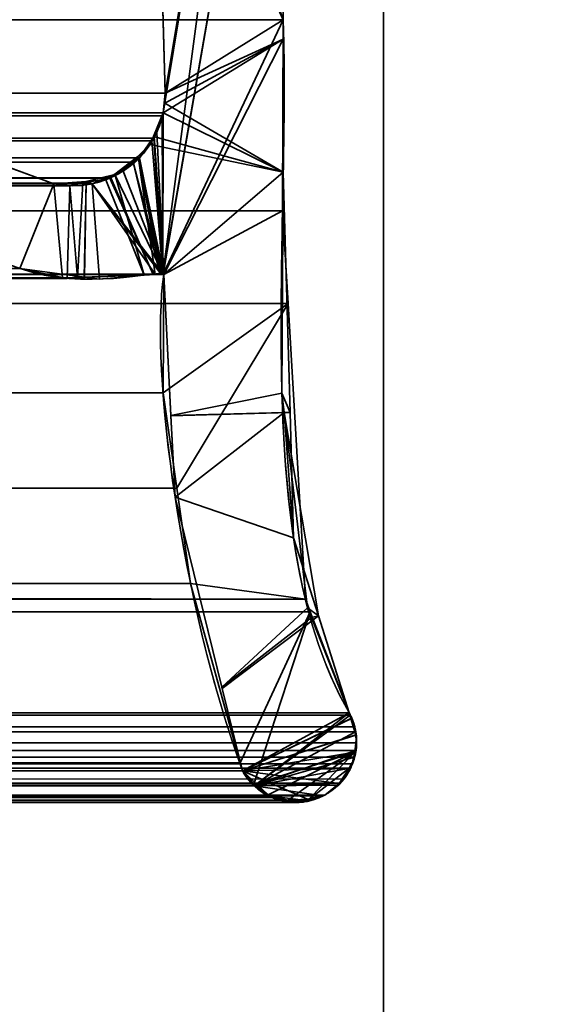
# Model space of a CAD drawing. Header units: millimetres. Extents: x -587 to 3688, y -115 to 120.
# Tile 811 of 960: x 3509.51 to 3513.82, y -5.45 to 2.65. Entities that reach past the tile are written whole.
import ezdxf

# ---------------------------------------------------------------- set-up
doc = ezdxf.new("R2010")
doc.units = ezdxf.units.MM
doc.layers.add('151', color=7, linetype='Continuous', true_color=0xffffff)

# ---------------------------------------------------------------- blocks, each defined once
blk = doc.blocks.new('UG_SURFACE_003')
at = {"layer": '151', "color": 252, "linetype": 'Continuous', "lineweight": 35}
for points in [[(3687.5, -40, 2198), (3687.5, 110, 2198), (2312.5, 110, 2198), (2312.5, -40, 2198)], [(2462.5001, -40, 2048.0001), (2462.5001, 110, 2048.0001), (3537.4999, 110, 2048.0001), (3537.4999, -40, 2048.0001)]]:
    blk.add_3dface(points, dxfattribs=at)
blk = doc.blocks.new('UG_SURFACE_093')
at = {"layer": '151', "color": 252, "linetype": 'Continuous', "lineweight": 35}
for points in [[(2486.0001, -46.92, 2022.5), (3513.9999, -46.92, 2022.5), (3513.9999, 13.92, 2022.5), (2486.0001, 13.92, 2022.5)], [(2487.5, -46.92, 2020.9999), (2487.5, 13.92, 2020.9999), (3512.5, 13.92, 2020.9999), (3512.5, -46.92, 2020.9999)], [(3513.9999, 13.92, 2022.5), (3513.9999, -46.92, 2022.5), (3512.5, -46.92, 2020.9999), (3512.5, 13.92, 2020.9999)]]:
    blk.add_3dface(points, dxfattribs=at)
blk = doc.blocks.new('UG_SURFACE_094')
at = {"layer": '151', "color": 252, "linetype": 'Continuous', "lineweight": 35}
for points in [[(3512.5, -46.92, 2020.9999), (3512.5, 13.92, 2020.9999), (3512.5, 13.92, -7), (3512.5, -46.92, -7)], [(3512.5, -46.92, -7), (3512.5, 13.92, -7), (3513.9999, 13.92, -7), (3513.9999, -46.92, -7)], [(3512.5, 13.92, 2020.9999), (3512.5, -46.92, 2020.9999), (3513.9999, -46.92, 2022.5), (3513.9999, 13.92, 2022.5)]]:
    blk.add_3dface(points, dxfattribs=at)
blk = doc.blocks.new('UG_SURFACE_096')
at = {"layer": '151', "color": 7, "linetype": 'Continuous', "lineweight": 35}
for points in [[(3510.705, 2.0412, 2019.2049), (3510.6225, 4.9715, 2019.1224), (3511.5888, 7.3541, 2020.0887)], [(3510.6852, 0.5531, 2019.1853), (3511.5888, 7.3541, 2020.0887), (3511.6327, 6.0214, 2020.1328), (3511.6284, 5.9608, 2020.1285)], [(3510.6883, 1.8784, 2019.1882), (3511.5888, 7.3541, 2020.0887), (3510.6852, 0.5531, 2019.1853)], [(3511.5888, 7.3541, 2020.0887), (3510.6883, 1.8784, 2019.1882), (3510.705, 2.0412, 2019.2049)], [(3511.6749, 2.6459, 2020.175), (3511.6284, 5.9608, 2020.1285), (2488.3716, 5.9608, 2020.1285), (2488.3251, 2.6459, 2020.175)], [(3510.6876, 0.5521, 2019.1877), (3510.6852, 0.5531, 2019.1853), (3511.6284, 5.9608, 2020.1285)], [(3510.6876, 0.5521, 2019.1877), (3511.6284, 5.9608, 2020.1285), (3511.6749, 2.6459, 2020.175)], [(2489.295, 2.0412, 2019.2049), (2489.3775, 4.9715, 2019.1224), (3510.6225, 4.9715, 2019.1224), (3510.705, 2.0412, 2019.2049)], [(3511.6694, 1.0733, 2020.1695), (2488.3251, 2.6459, 2020.175), (2488.239, 0.3112, 2020.261)], [(3511.6694, 1.0733, 2020.1695), (3511.6749, 2.6459, 2020.175), (2488.3251, 2.6459, 2020.175)], [(3511.6749, 2.6459, 2020.175), (3511.6694, 1.0733, 2020.1695), (3510.6926, 0.5499, 2019.1925), (3510.6876, 0.5521, 2019.1877)], [(2489.295, 2.0412, 2019.2049), (3510.705, 2.0412, 2019.2049), (3510.6883, 1.8784, 2019.1882), (2489.3117, 1.8784, 2019.1882)], [(2492.1267, 1.997, 2016.3734), (2490.2101, 1.295, 2018.2898), (3509.7899, 1.295, 2018.2898), (3507.8733, 1.997, 2016.3734)], [(3509.5084, 0.5991, 2018.0085), (3508.0514, 1.1329, 2016.5515), (3507.8733, 1.997, 2016.3734), (3509.7899, 1.295, 2018.2898)], [(2489.3117, 1.8784, 2019.1882), (3510.6883, 1.8784, 2019.1882), (3510.6795, 1.8545, 2019.1793)], [(3510.6795, 1.8545, 2019.1793), (2489.3186, 1.8526, 2019.1815), (2489.3117, 1.8784, 2019.1882)], [(3510.6795, 1.8545, 2019.1793), (3510.6883, 1.8784, 2019.1882), (3510.6852, 0.5531, 2019.1853)], [(2489.3308, 1.8061, 2019.1691), (2489.3186, 1.8526, 2019.1815), (3510.6795, 1.8545, 2019.1793)], [(2489.3308, 1.8061, 2019.1691), (3510.6795, 1.8545, 2019.1793), (3510.6115, 1.6712, 2019.1114)], [(2489.3308, 1.8061, 2019.1691), (3510.6115, 1.6712, 2019.1114), (3510.5958, 1.6501, 2019.0959)], [(3510.5958, 1.6501, 2019.0959), (2489.4049, 1.6499, 2019.0949), (2489.3308, 1.8061, 2019.1691)], [(3510.6852, 0.5531, 2019.1853), (3510.6115, 1.6712, 2019.1114), (3510.6795, 1.8545, 2019.1793)], [(2489.4049, 1.6499, 2019.0949), (3510.5958, 1.6501, 2019.0959), (3510.493, 1.5104, 2018.9931)], [(2489.4185, 1.6214, 2019.0816), (2489.4049, 1.6499, 2019.0949), (3510.493, 1.5104, 2018.9931)], [(2489.4185, 1.6214, 2019.0816), (3510.493, 1.5104, 2018.9931), (3510.4425, 1.4749, 2018.9426)], [(3510.4425, 1.4749, 2018.9426), (2489.5568, 1.4693, 2018.9433), (2489.4185, 1.6214, 2019.0816)], [(3510.6852, 0.5531, 2019.1853), (3510.493, 1.5104, 2018.9931), (3510.5958, 1.6501, 2019.0959)], [(3510.5958, 1.6501, 2019.0959), (3510.6115, 1.6712, 2019.1114), (3510.6852, 0.5531, 2019.1853)], [(2489.579, 1.4448, 2018.9211), (2489.5568, 1.4693, 2018.9433), (3510.4425, 1.4749, 2018.9426)], [(2489.579, 1.4448, 2018.9211), (3510.4425, 1.4749, 2018.9426), (3510.2572, 1.3446, 2018.7571)], [(3510.6595, 0.5519, 2019.1593), (3510.607, 0.5496, 2019.1071), (3510.2572, 1.3446, 2018.7571), (3510.4425, 1.4749, 2018.9426)], [(3510.4425, 1.4749, 2018.9426), (3510.493, 1.5104, 2018.9931), (3510.6792, 0.5528, 2019.1793)], [(3510.4425, 1.4749, 2018.9426), (3510.6792, 0.5528, 2019.1793), (3510.6595, 0.5519, 2019.1593)], [(3510.493, 1.5104, 2018.9931), (3510.6852, 0.5531, 2019.1853), (3510.6792, 0.5528, 2019.1793)], [(2489.579, 1.4448, 2018.9211), (3510.2572, 1.3446, 2018.7571), (3510.2487, 1.3429, 2018.7485)], [(3510.2487, 1.3429, 2018.7485), (2489.7542, 1.3555, 2018.7457), (2489.579, 1.4448, 2018.9211)], [(2489.8539, 1.3048, 2018.6462), (2489.7542, 1.3555, 2018.7457), (3510.2487, 1.3429, 2018.7485)], [(2489.97, 1.3016, 2018.5301), (2489.8539, 1.3048, 2018.6462), (3510.2487, 1.3429, 2018.7485)], [(3510.2487, 1.3429, 2018.7485), (3510.0288, 1.3001, 2018.5287), (2489.97, 1.3016, 2018.5301)], [(2489.97, 1.3016, 2018.5301), (3510.0288, 1.3001, 2018.5287), (3509.9199, 1.2788, 2018.42)], [(2490.2101, 1.295, 2018.2898), (2489.97, 1.3016, 2018.5301), (3509.9199, 1.2788, 2018.42)], [(3509.9823, 0.5216, 2018.4824), (3509.9199, 1.2788, 2018.42), (3510.0288, 1.3001, 2018.5287)], [(3510.607, 0.5496, 2019.1071), (3509.9823, 0.5216, 2018.4824), (3510.0288, 1.3001, 2018.5287), (3510.2487, 1.3429, 2018.7485)], [(3510.2487, 1.3429, 2018.7485), (3510.2572, 1.3446, 2018.7571), (3510.607, 0.5496, 2019.1071)], [(3509.9199, 1.2788, 2018.42), (3509.7899, 1.295, 2018.2898), (2490.2101, 1.295, 2018.2898)], [(3509.7899, 1.295, 2018.2898), (3509.9199, 1.2788, 2018.42), (3509.8991, 0.5179, 2018.3992), (3509.5084, 0.5991, 2018.0085)], [(3509.9823, 0.5216, 2018.4824), (3509.8991, 0.5179, 2018.3992), (3509.9199, 1.2788, 2018.42)], [(2488.239, 0.3112, 2020.261), (3511.7145, 0.3101, 2020.2143), (3511.6694, 1.0733, 2020.1695)], [(3510.6869, -0.4242, 2019.187), (3510.6926, 0.5499, 2019.1925), (3511.6694, 1.0733, 2020.1695), (3511.7145, 0.3101, 2020.2143)], [(2490.077, 0.516, 2018.4231), (3509.5084, 0.5991, 2018.0085), (3509.8991, 0.5179, 2018.3992)], [(2489.2697, -0.872, 2019.2304), (3510.6926, 0.5499, 2019.1925), (3510.6869, -0.4242, 2019.187)], [(2489.2697, -0.872, 2019.2304), (2489.3074, 0.5499, 2019.1925), (3510.6926, 0.5499, 2019.1925)], [(2489.3124, 0.5521, 2019.1877), (3510.6876, 0.5521, 2019.1877), (3510.6926, 0.5499, 2019.1925), (2489.3074, 0.5499, 2019.1925)], [(3510.6852, 0.5531, 2019.1853), (2489.3124, 0.5521, 2019.1877), (2489.3148, 0.5531, 2019.1853)], [(3510.6852, 0.5531, 2019.1853), (3510.6876, 0.5521, 2019.1877), (2489.3124, 0.5521, 2019.1877)], [(2489.3148, 0.5531, 2019.1853), (2489.3208, 0.5528, 2019.1793), (3510.6792, 0.5528, 2019.1793)], [(3510.6792, 0.5528, 2019.1793), (3510.6852, 0.5531, 2019.1853), (2489.3148, 0.5531, 2019.1853)], [(2489.3208, 0.5528, 2019.1793), (2489.3408, 0.5518, 2019.1593), (3510.6595, 0.5519, 2019.1593)], [(3510.6595, 0.5519, 2019.1593), (3510.6792, 0.5528, 2019.1793), (2489.3208, 0.5528, 2019.1793)], [(3510.607, 0.5496, 2019.1071), (3510.6595, 0.5519, 2019.1593), (2489.3408, 0.5518, 2019.1593)], [(2489.3408, 0.5518, 2019.1593), (2489.3932, 0.5493, 2019.1069), (3510.607, 0.5496, 2019.1071)], [(3509.9823, 0.5216, 2018.4824), (3510.607, 0.5496, 2019.1071), (2489.3932, 0.5493, 2019.1069)], [(2489.3932, 0.5493, 2019.1069), (2490.0184, 0.5189, 2018.4815), (3509.9823, 0.5216, 2018.4824)], [(3509.8991, 0.5179, 2018.3992), (3509.9823, 0.5216, 2018.4824), (2490.0184, 0.5189, 2018.4815)], [(3509.8991, 0.5179, 2018.3992), (2490.0184, 0.5189, 2018.4815), (2490.077, 0.516, 2018.4231)], [(3511.8573, -2.122, 2020.3571), (2488.239, 0.3112, 2020.261), (2488.1506, -2.0889, 2020.3493)], [(3511.8573, -2.122, 2020.3571), (3511.7145, 0.3101, 2020.2143), (2488.239, 0.3112, 2020.261)], [(3511.7145, 0.3101, 2020.2143), (3510.7999, -1.207, 2019.2997), (3510.6869, -0.4242, 2019.187)], [(3511.7145, 0.3101, 2020.2143), (3511.8573, -2.122, 2020.3571), (3510.9131, -1.9929, 2019.413), (3510.7999, -1.207, 2019.2997)], [(3510.6869, -0.4242, 2019.187), (2489.1946, -1.1994, 2019.3052), (2489.2697, -0.872, 2019.2304)], [(3510.6869, -0.4242, 2019.187), (3510.7999, -1.207, 2019.2997), (2489.1946, -1.1994, 2019.3052)], [(3510.9131, -1.9929, 2019.413), (2488.6754, -3.4655, 2019.8245), (2489.1946, -1.1994, 2019.3052)], [(2489.1946, -1.1994, 2019.3052), (3510.7999, -1.207, 2019.2997), (3510.9131, -1.9929, 2019.413)], [(3510.9131, -1.9929, 2019.413), (3511.3215, -3.4665, 2019.8216), (2488.6754, -3.4655, 2019.8245)], [(3511.3215, -3.4665, 2019.8216), (3510.9131, -1.9929, 2019.413), (3511.8573, -2.122, 2020.3571), (3511.8971, -2.2253, 2020.3972)], [(2488.1506, -2.0889, 2020.3493), (2488.0996, -2.2228, 2020.4003), (3511.8971, -2.2253, 2020.3972)], [(2488.1506, -2.0889, 2020.3493), (3511.8971, -2.2253, 2020.3972), (3511.8573, -2.122, 2020.3571)], [(3511.8971, -2.2253, 2020.3972), (2488.0996, -2.2228, 2020.4003), (2487.7818, -3.0566, 2020.7183)], [(2487.7818, -3.0566, 2020.7183), (3512.2182, -3.0566, 2020.7183), (3511.8971, -2.2253, 2020.3972)], [(3511.4295, -3.6511, 2019.9294), (3511.3399, -3.5319, 2019.8398), (3511.3215, -3.4665, 2019.8216), (3511.8971, -2.2253, 2020.3972)], [(3511.8971, -2.2253, 2020.3972), (3512.2182, -3.0566, 2020.7183), (3511.4367, -3.6559, 2019.9368), (3511.4295, -3.6511, 2019.9294)], [(3512.2635, -3.1716, 2020.7634), (3512.2252, -3.0741, 2020.7253), (2487.7748, -3.0741, 2020.7253), (2487.7365, -3.1716, 2020.7634)], [(2487.7748, -3.0741, 2020.7253), (3512.2252, -3.0741, 2020.7253), (3512.2182, -3.0566, 2020.7183), (2487.7818, -3.0566, 2020.7183)], [(3511.4367, -3.6559, 2019.9368), (3512.2182, -3.0566, 2020.7183), (3512.2252, -3.0741, 2020.7253)], [(3511.4367, -3.6559, 2019.9368), (3512.2252, -3.0741, 2020.7253), (3512.2635, -3.1716, 2020.7634), (3512.2681, -3.2122, 2020.7682)], [(3512.2786, -3.3021, 2020.7787), (2487.7319, -3.2122, 2020.7682), (2487.7214, -3.3021, 2020.7787)], [(2487.7365, -3.1716, 2020.7634), (2487.7319, -3.2122, 2020.7682), (3512.2681, -3.2122, 2020.7682)], [(3512.2786, -3.3021, 2020.7787), (3512.2681, -3.2122, 2020.7682), (2487.7319, -3.2122, 2020.7682)], [(2487.7365, -3.1716, 2020.7634), (3512.2681, -3.2122, 2020.7682), (3512.2635, -3.1716, 2020.7634)], [(3512.2681, -3.2122, 2020.7682), (3512.2786, -3.3021, 2020.7787), (3512.2697, -3.3666, 2020.7698), (3511.4367, -3.6559, 2019.9368)], [(2487.7214, -3.3021, 2020.7787), (2487.7303, -3.3666, 2020.7698), (3512.2697, -3.3666, 2020.7698), (3512.2786, -3.3021, 2020.7787)], [(3512.2442, -3.4761, 2020.7443), (2487.7303, -3.3666, 2020.7698), (2487.7379, -3.4209, 2020.7622)], [(3512.2442, -3.4761, 2020.7443), (3512.2621, -3.4209, 2020.7622), (2487.7303, -3.3666, 2020.7698)], [(3512.2621, -3.4209, 2020.7622), (3512.2697, -3.3666, 2020.7698), (2487.7303, -3.3666, 2020.7698)], [(3511.4367, -3.6559, 2019.9368), (3512.2697, -3.3666, 2020.7698), (3512.2621, -3.4209, 2020.7622)], [(2487.7379, -3.4209, 2020.7622), (2487.7737, -3.513, 2020.7262), (3512.2247, -3.5104, 2020.7248)], [(3512.2247, -3.5104, 2020.7248), (3512.2442, -3.4761, 2020.7443), (2487.7379, -3.4209, 2020.7622)], [(2488.6601, -3.5319, 2019.8398), (2488.6754, -3.4655, 2019.8245), (3511.3215, -3.4665, 2019.8216)], [(3511.3215, -3.4665, 2019.8216), (3511.3399, -3.5319, 2019.8398), (2488.6601, -3.5319, 2019.8398)], [(3512.2621, -3.4209, 2020.7622), (3512.2442, -3.4761, 2020.7443), (3512.2247, -3.5104, 2020.7248), (3511.4367, -3.6559, 2019.9368)], [(3512.1737, -3.6004, 2020.6738), (3512.2247, -3.5104, 2020.7248), (2487.7737, -3.513, 2020.7262)], [(3512.1737, -3.6004, 2020.6738), (2487.7737, -3.513, 2020.7262), (2487.7796, -3.5281, 2020.7205)], [(2487.7796, -3.5281, 2020.7205), (2487.859, -3.634, 2020.6411), (3512.1422, -3.6358, 2020.6423)], [(3512.1422, -3.6358, 2020.6423), (3512.1737, -3.6004, 2020.6738), (2487.7796, -3.5281, 2020.7205)], [(2488.5705, -3.6511, 2019.9294), (3511.3399, -3.5319, 2019.8398), (3511.4295, -3.6511, 2019.9294)], [(2488.5705, -3.6511, 2019.9294), (2488.6601, -3.5319, 2019.8398), (3511.3399, -3.5319, 2019.8398)], [(3511.4367, -3.6559, 2019.9368), (3512.2247, -3.5104, 2020.7248), (3512.1737, -3.6004, 2020.6738), (3512.1422, -3.6358, 2020.6423)], [(3512.1288, -3.6509, 2020.6287), (2487.859, -3.634, 2020.6411), (2487.8728, -3.6524, 2020.6273)], [(3512.1288, -3.6509, 2020.6287), (3512.1422, -3.6358, 2020.6423), (2487.859, -3.634, 2020.6411)], [(3511.4367, -3.6559, 2019.9368), (3512.1422, -3.6358, 2020.6423), (3512.1288, -3.6509, 2020.6287)], [(3512.1288, -3.6509, 2020.6287), (2487.8728, -3.6524, 2020.6273), (2487.983, -3.7332, 2020.5169)], [(2487.983, -3.7332, 2020.5169), (3512.017, -3.7332, 2020.5169), (3512.1288, -3.6509, 2020.6287)], [(2488.5633, -3.6559, 2019.9368), (3511.4367, -3.6559, 2019.9368), (3511.5602, -3.7382, 2020.0601), (2488.4398, -3.7382, 2020.0601)], [(3511.4295, -3.6511, 2019.9294), (2488.5633, -3.6559, 2019.9368), (2488.5705, -3.6511, 2019.9294)], [(3511.4295, -3.6511, 2019.9294), (3511.4367, -3.6559, 2019.9368), (2488.5633, -3.6559, 2019.9368)], [(3512.1288, -3.6509, 2020.6287), (3512.017, -3.7332, 2020.5169), (3512.0006, -3.7378, 2020.5004), (3511.4367, -3.6559, 2019.9368)], [(3511.5602, -3.7382, 2020.0601), (3511.4367, -3.6559, 2019.9368), (3512.0006, -3.7378, 2020.5004)], [(2487.9994, -3.7378, 2020.5004), (3512.0006, -3.7378, 2020.5004), (3512.017, -3.7332, 2020.5169), (2487.983, -3.7332, 2020.5169)], [(2488.1394, -3.7769, 2020.3607), (3511.8606, -3.7769, 2020.3607), (3512.0006, -3.7378, 2020.5004), (2487.9994, -3.7378, 2020.5004)], [(3511.8027, -3.7931, 2020.3025), (2488.1394, -3.7769, 2020.3607), (2488.1973, -3.7931, 2020.3025)], [(3511.8027, -3.7931, 2020.3025), (3511.8606, -3.7769, 2020.3607), (2488.1394, -3.7769, 2020.3607)], [(2488.1973, -3.7931, 2020.3025), (3511.7061, -3.7758, 2020.2062), (3511.8027, -3.7931, 2020.3025)], [(2488.1973, -3.7931, 2020.3025), (2488.2939, -3.7758, 2020.2062), (3511.7061, -3.7758, 2020.2062)], [(3511.5836, -3.7538, 2020.0837), (2488.2939, -3.7758, 2020.2062), (2488.4164, -3.7538, 2020.0837)], [(3511.5836, -3.7538, 2020.0837), (3511.7061, -3.7758, 2020.2062), (2488.2939, -3.7758, 2020.2062)], [(2488.4164, -3.7538, 2020.0837), (3511.5602, -3.7382, 2020.0601), (3511.5836, -3.7538, 2020.0837)], [(2488.4164, -3.7538, 2020.0837), (2488.4398, -3.7382, 2020.0601), (3511.5602, -3.7382, 2020.0601)], [(3511.5602, -3.7382, 2020.0601), (3512.0006, -3.7378, 2020.5004), (3511.8606, -3.7769, 2020.3607)], [(3511.7061, -3.7758, 2020.2062), (3511.5836, -3.7538, 2020.0837), (3511.5602, -3.7382, 2020.0601), (3511.8606, -3.7769, 2020.3607)], [(3511.8606, -3.7769, 2020.3607), (3511.8027, -3.7931, 2020.3025), (3511.7061, -3.7758, 2020.2062)]]:
    blk.add_3dface(points, dxfattribs=at)
blk = doc.blocks.new('UG_SURFACE_097')
at = {"layer": '151', "color": 7, "linetype": 'Continuous', "lineweight": 35}
for points in [[(3511.6284, 5.9608, -7), (3511.6749, 2.6459, -7), (3510.3703, 6.3656, -7), (3510.4499, 6.4447, -7)], [(3510.5944, 5.0879, -7), (3510.5817, 5.1408, -7), (3510.3703, 6.3656, -7), (3511.6749, 2.6459, -7)], [(3511.6749, 2.6459, 2020.175), (3511.6284, 5.9608, 2020.1285), (3510.6225, 4.9715, 2019.1224), (3510.705, 2.0412, 2019.2049)], [(3511.6749, 2.6459, -7), (3511.6284, 5.9608, -7), (3511.6284, 5.9608, 2020.1285), (3511.6749, 2.6459, 2020.175)], [(3511.6749, 2.6459, -7), (3510.6225, 4.9715, -7), (3510.5944, 5.0879, -7)], [(3510.705, 2.0412, -7), (3510.6225, 4.9715, -7), (3511.6749, 2.6459, -7), (3511.6751, 2.4846, -7)], [(3510.705, 2.0412, 2019.2049), (3510.6225, 4.9715, 2019.1224), (3510.6225, 4.9715, -7), (3510.705, 2.0412, -7)], [(3510.705, 2.0412, 2019.2049), (3511.6744, 2.4847, 2020.1745), (3511.6749, 2.6459, 2020.175)], [(3511.6749, 2.6459, -7), (3511.6749, 2.6459, 2020.175), (3511.6744, 2.4847, 2020.1745)], [(3511.6744, 2.4847, 2020.1745), (3511.6751, 2.4846, -7), (3511.6749, 2.6459, -7)], [(3510.6883, 1.8784, 2019.1882), (3510.6356, 1.7194, 2019.1357), (3510.6926, 0.5499, 2019.1925), (3511.6744, 2.4847, 2020.1745)], [(3510.7012, 1.9593, 2019.201), (3510.6883, 1.8784, 2019.1882), (3511.6744, 2.4847, 2020.1745)], [(3511.6649, -0.4257, 2020.165), (3511.6744, 2.4847, 2020.1745), (3510.6926, 0.5499, 2019.1925), (3510.7515, -0.6106, 2019.2516)], [(3511.6744, 2.4847, 2020.1745), (3510.705, 2.0412, 2019.2049), (3510.7012, 1.9593, 2019.201)], [(3511.6751, 2.4846, -7), (3511.6754, 1.3919, -7), (3510.7012, 1.9593, -7), (3510.705, 2.0412, -7)], [(3511.6754, 1.3919, -7), (3511.6744, 2.4847, 2020.1745), (3511.6649, -0.4257, 2020.165)], [(3511.6754, 1.3919, -7), (3511.6751, 2.4846, -7), (3511.6744, 2.4847, 2020.1745)], [(3510.7012, 1.9593, 2019.201), (3510.705, 2.0412, 2019.2049), (3510.705, 2.0412, -7), (3510.7012, 1.9593, -7)], [(3507.8733, 1.997, -7), (3509.7899, 1.295, -7), (3509.5084, 0.5991, -7), (3508.0514, 1.1329, -7)], [(3509.7899, 1.295, 2018.2898), (3507.8733, 1.997, 2016.3734), (3508.0514, 1.1329, 2016.5515), (3509.5084, 0.5991, 2018.0085)], [(3507.8733, 1.997, 2016.3734), (3509.7899, 1.295, 2018.2898), (3509.7899, 1.295, -7), (3507.8733, 1.997, -7)], [(3511.6754, 1.3919, -7), (3510.6883, 1.8784, -7), (3510.7012, 1.9593, -7)], [(3510.7012, 1.9593, -7), (3510.6883, 1.8784, -7), (3510.6883, 1.8784, 2019.1882), (3510.7012, 1.9593, 2019.201)], [(3510.608, 1.6861, -7), (3510.6883, 1.8784, -7), (3511.6754, 1.3919, -7)], [(3510.6883, 1.8784, -7), (3510.608, 1.6861, -7), (3510.6134, 1.6875, 2019.1135)], [(3510.6134, 1.6875, 2019.1135), (3510.6356, 1.7194, 2019.1357), (3510.6883, 1.8784, -7)], [(3510.6356, 1.7194, 2019.1357), (3510.6883, 1.8784, 2019.1882), (3510.6883, 1.8784, -7)], [(3510.6926, 0.5499, 2019.1925), (3510.6356, 1.7194, 2019.1357), (3510.6134, 1.6875, 2019.1135)], [(3510.6134, 1.6875, 2019.1135), (3510.4909, 1.5104, 2018.9908), (3510.6926, 0.5499, 2019.1925)], [(3510.4909, 1.5104, 2018.9908), (3510.6134, 1.6875, 2019.1135), (3510.5798, 1.6187, -7)], [(3510.6134, 1.6875, 2019.1135), (3510.608, 1.6861, -7), (3510.5798, 1.6187, -7)], [(3511.6754, 1.3919, -7), (3510.5798, 1.6187, -7), (3510.608, 1.6861, -7)], [(3510.4806, 1.5204, -7), (3510.5798, 1.6187, -7), (3511.6754, 1.3919, -7), (3510.6926, 0.5499, -7)], [(3510.5798, 1.6187, -7), (3510.4806, 1.5204, -7), (3510.4909, 1.5104, 2018.9908)], [(3510.4806, 1.5204, -7), (3510.3598, 1.4006, -7), (3510.2906, 1.3763, 2018.7907)], [(3510.2906, 1.3763, 2018.7907), (3510.4856, 1.5029, 2018.9855), (3510.4806, 1.5204, -7)], [(3510.4856, 1.5029, 2018.9855), (3510.2906, 1.3763, 2018.7907), (3510.5317, 0.5441, 2019.0318), (3510.6223, 0.5502, 2019.1221)], [(3510.6926, 0.5499, -7), (3510.3598, 1.4006, -7), (3510.4806, 1.5204, -7)], [(3510.4856, 1.5029, 2018.9855), (3510.4909, 1.5104, 2018.9908), (3510.4806, 1.5204, -7)], [(3510.4909, 1.5104, 2018.9908), (3510.4856, 1.5029, 2018.9855), (3510.6926, 0.5499, 2019.1925)], [(3510.4856, 1.5029, 2018.9855), (3510.6223, 0.5502, 2019.1221), (3510.6664, 0.5532, 2019.1662)], [(3510.4856, 1.5029, 2018.9855), (3510.6807, 0.5541, 2019.1808), (3510.6838, 0.553, 2019.1839)], [(3510.6664, 0.5532, 2019.1662), (3510.6807, 0.5541, 2019.1808), (3510.4856, 1.5029, 2018.9855)], [(3510.6838, 0.553, 2019.1839), (3510.6926, 0.5499, 2019.1925), (3510.4856, 1.5029, 2018.9855)], [(3510.3598, 1.4006, -7), (3510.2911, 1.3722, -7), (3510.2906, 1.3763, 2018.7907)], [(3510.2911, 1.3722, -7), (3510.3598, 1.4006, -7), (3510.6926, 0.5499, -7), (3510.6874, 0.5524, -7)], [(3510.7517, -0.6131, -7), (3510.6926, 0.5499, -7), (3511.6754, 1.3919, -7), (3511.7309, -0.5866, -7)], [(3511.6649, -0.4257, 2020.165), (3511.7309, -0.5866, -7), (3511.6754, 1.3919, -7)], [(3510.0541, 1.3151, 2018.5542), (3509.7899, 1.295, 2018.2898), (3509.8615, 0.5215, 2018.3616), (3510.0381, 0.5275, 2018.5382)], [(3509.7899, 1.295, 2018.2898), (3510.0541, 1.3151, 2018.5542), (3510.0553, 1.2945, -7)], [(3510.0381, 0.5275, 2018.5382), (3510.5317, 0.5441, 2019.0318), (3510.2153, 1.3273, 2018.7154), (3510.0541, 1.3151, 2018.5542)], [(3510.2911, 1.3722, -7), (3510.103, 1.2944, -7), (3510.0541, 1.3151, 2018.5542)], [(3510.0541, 1.3151, 2018.5542), (3510.2153, 1.3273, 2018.7154), (3510.2911, 1.3722, -7)], [(3510.103, 1.2944, -7), (3510.0553, 1.2945, -7), (3510.0541, 1.3151, 2018.5542)], [(3510.6874, 0.5524, -7), (3510.103, 1.2944, -7), (3510.2911, 1.3722, -7)], [(3510.2906, 1.3763, 2018.7907), (3510.2153, 1.3273, 2018.7154), (3510.5317, 0.5441, 2019.0318)], [(3510.2153, 1.3273, 2018.7154), (3510.2906, 1.3763, 2018.7907), (3510.2911, 1.3722, -7)], [(3510.0408, 0.5283, -7), (3509.5084, 0.5991, -7), (3509.7899, 1.295, -7), (3510.0553, 1.2945, -7)], [(3509.5084, 0.5991, 2018.0085), (3509.8615, 0.5215, 2018.3616), (3509.7899, 1.295, 2018.2898)], [(3510.0553, 1.2945, -7), (3509.7899, 1.295, -7), (3509.7899, 1.295, 2018.2898)], [(3510.0553, 1.2945, -7), (3510.103, 1.2944, -7), (3510.1647, 0.5118, -7), (3510.0408, 0.5283, -7)], [(3510.103, 1.2944, -7), (3510.668, 0.5555, -7), (3510.6664, 0.5553, -7), (3510.6223, 0.5515, -7)], [(3510.103, 1.2944, -7), (3510.6874, 0.5524, -7), (3510.6838, 0.553, -7)], [(3510.6838, 0.553, -7), (3510.668, 0.5555, -7), (3510.103, 1.2944, -7)], [(3510.6223, 0.5515, -7), (3510.1647, 0.5118, -7), (3510.103, 1.2944, -7)], [(3509.8615, 0.5215, 2018.3616), (3509.5084, 0.5991, -7), (3510.0408, 0.5283, -7)], [(3509.8615, 0.5215, 2018.3616), (3509.5084, 0.5991, 2018.0085), (3509.5084, 0.5991, -7)], [(3510.0408, 0.5283, -7), (3510.0381, 0.5275, 2018.5382), (3509.8615, 0.5215, 2018.3616)], [(3510.6223, 0.5515, -7), (3510.5317, 0.5441, 2019.0318), (3510.0381, 0.5275, 2018.5382)], [(3510.0381, 0.5275, 2018.5382), (3510.1647, 0.5118, -7), (3510.6223, 0.5515, -7)], [(3510.0381, 0.5275, 2018.5382), (3510.0408, 0.5283, -7), (3510.1647, 0.5118, -7)], [(3510.6223, 0.5515, -7), (3510.6223, 0.5502, 2019.1221), (3510.5317, 0.5441, 2019.0318)], [(3510.6664, 0.5553, -7), (3510.6664, 0.5532, 2019.1662), (3510.6223, 0.5502, 2019.1221)], [(3510.6223, 0.5502, 2019.1221), (3510.6223, 0.5515, -7), (3510.6664, 0.5553, -7)], [(3510.6664, 0.5532, 2019.1662), (3510.6664, 0.5553, -7), (3510.668, 0.5555, -7)], [(3510.6664, 0.5532, 2019.1662), (3510.668, 0.5555, -7), (3510.6838, 0.553, -7)], [(3510.6838, 0.553, -7), (3510.6807, 0.5541, 2019.1808), (3510.6664, 0.5532, 2019.1662)], [(3510.6838, 0.553, -7), (3510.6838, 0.553, 2019.1839), (3510.6807, 0.5541, 2019.1808)], [(3510.6926, 0.5499, -7), (3510.6926, 0.5499, 2019.1925), (3510.6838, 0.553, 2019.1839)], [(3510.6838, 0.553, 2019.1839), (3510.6838, 0.553, -7), (3510.6874, 0.5524, -7)], [(3510.6838, 0.553, 2019.1839), (3510.6874, 0.5524, -7), (3510.6926, 0.5499, -7)], [(3510.7517, -0.6131, -7), (3510.7515, -0.6106, 2019.2516), (3510.6926, 0.5499, 2019.1925), (3510.6926, 0.5499, -7)], [(3511.6837, -0.585, 2020.1838), (3511.6649, -0.4257, 2020.165), (3510.7515, -0.6106, 2019.2516)], [(3511.6649, -0.4257, 2020.165), (3511.6837, -0.585, 2020.1838), (3511.7309, -0.5866, -7)], [(3511.6837, -0.585, 2020.1838), (3510.7515, -0.6106, 2019.2516), (3510.7858, -1.283, 2019.2859)], [(3510.7858, -1.283, 2019.2859), (3510.7515, -0.6106, 2019.2516), (3510.7517, -0.6131, -7)], [(3511.7309, -0.5866, -7), (3511.7598, -1.6173, -7), (3510.7858, -1.283, -7), (3510.7517, -0.6131, -7)], [(3510.7858, -1.283, 2019.2859), (3510.7517, -0.6131, -7), (3510.7858, -1.283, -7)], [(3510.7858, -1.283, 2019.2859), (3511.1706, -2.845, 2019.6705), (3511.8749, -2.1926, 2020.375), (3511.6837, -0.585, 2020.1838)], [(3511.9638, -2.2577, -7), (3511.7598, -1.6173, -7), (3511.6837, -0.585, 2020.1838)], [(3511.6837, -0.585, 2020.1838), (3511.8749, -2.1926, 2020.375), (3511.9638, -2.2577, -7)], [(3511.7598, -1.6173, -7), (3511.7309, -0.5866, -7), (3511.6837, -0.585, 2020.1838)], [(3510.7858, -1.283, -7), (3511.1706, -2.845, 2019.6705), (3510.7858, -1.283, 2019.2859)], [(3510.7858, -1.283, -7), (3511.1732, -2.8554, -7), (3511.1706, -2.845, 2019.6705)], [(3511.1732, -2.8554, -7), (3510.7858, -1.283, -7), (3511.7598, -1.6173, -7), (3511.9638, -2.2577, -7)], [(3511.9066, -2.272, 2020.4065), (3511.8749, -2.1926, 2020.375), (3511.1706, -2.845, 2019.6705)], [(3511.3399, -3.5319, -7), (3511.1732, -2.8554, -7), (3511.9638, -2.2577, -7), (3512.2182, -3.0566, -7)], [(3511.8749, -2.1926, 2020.375), (3511.9066, -2.272, 2020.4065), (3511.9638, -2.2577, -7)], [(3512.2182, -3.0566, -7), (3511.9638, -2.2577, -7), (3511.9066, -2.272, 2020.4065)], [(3512.2182, -3.0566, 2020.7183), (3511.9066, -2.272, 2020.4065), (3511.1706, -2.845, 2019.6705), (3511.3399, -3.5319, 2019.8398)], [(3511.9066, -2.272, 2020.4065), (3512.2182, -3.0566, 2020.7183), (3512.2182, -3.0566, -7)], [(3511.3399, -3.5319, -7), (3511.3399, -3.5319, 2019.8398), (3511.1706, -2.845, 2019.6705), (3511.1732, -2.8554, -7)], [(3512.2182, -3.0566, -7), (3512.2321, -3.1027, -7), (3511.3399, -3.5319, -7)], [(3511.3399, -3.5319, 2019.8398), (3512.2352, -3.1036, 2020.735), (3512.2182, -3.0566, 2020.7183)], [(3512.2321, -3.1027, -7), (3512.2182, -3.0566, -7), (3512.2182, -3.0566, 2020.7183)], [(3512.2182, -3.0566, 2020.7183), (3512.2352, -3.1036, 2020.735), (3512.2321, -3.1027, -7)], [(3512.2321, -3.1027, -7), (3512.2726, -3.2386, -7), (3511.3399, -3.5319, -7)], [(3511.3399, -3.5319, 2019.8398), (3512.2716, -3.2381, 2020.7715), (3512.27, -3.2006, 2020.7698), (3512.2352, -3.1036, 2020.735)], [(3512.2726, -3.2386, -7), (3512.2321, -3.1027, -7), (3512.2352, -3.1036, 2020.735)], [(3512.2352, -3.1036, 2020.735), (3512.27, -3.2006, 2020.7698), (3512.2726, -3.2386, -7)], [(3512.2671, -3.379, 2020.7672), (3512.2762, -3.3434, 2020.7763), (3512.2716, -3.2381, 2020.7715), (3511.3399, -3.5319, 2019.8398)], [(3511.3399, -3.5319, -7), (3512.2726, -3.2386, -7), (3512.2771, -3.2537, -7), (3512.2638, -3.3802, -7)], [(3512.27, -3.2006, 2020.7698), (3512.2716, -3.2381, 2020.7715), (3512.2726, -3.2386, -7)], [(3512.2771, -3.2537, -7), (3512.2716, -3.2381, 2020.7715), (3512.2762, -3.3434, 2020.7763)], [(3512.2771, -3.2537, -7), (3512.2726, -3.2386, -7), (3512.2716, -3.2381, 2020.7715)], [(3512.2671, -3.379, 2020.7672), (3512.2638, -3.3802, -7), (3512.2771, -3.2537, -7)], [(3512.2771, -3.2537, -7), (3512.2762, -3.3434, 2020.7763), (3512.2671, -3.379, 2020.7672)], [(3511.3399, -3.5319, 2019.8398), (3512.2242, -3.5127, 2020.7241), (3512.2395, -3.4879, 2020.7396), (3512.2671, -3.379, 2020.7672)], [(3511.4367, -3.6461, -7), (3511.3399, -3.5319, -7), (3512.2638, -3.3802, -7)], [(3511.5519, -3.7295, -7), (3511.4732, -3.6892, -7), (3511.4367, -3.6461, -7), (3512.2638, -3.3802, -7)], [(3512.2638, -3.3802, -7), (3511.7073, -3.7788, -7), (3511.6365, -3.7728, -7), (3511.5519, -3.7295, -7)], [(3511.8759, -3.7785, -7), (3511.8401, -3.79, -7), (3511.7073, -3.7788, -7), (3512.2638, -3.3802, -7)], [(3511.8759, -3.7785, -7), (3512.2638, -3.3802, -7), (3512.2578, -3.4365, -7), (3512.2178, -3.511, -7)], [(3512.2638, -3.3802, -7), (3512.2671, -3.379, 2020.7672), (3512.2395, -3.4879, 2020.7396)], [(3512.2395, -3.4879, 2020.7396), (3512.2578, -3.4365, -7), (3512.2638, -3.3802, -7)], [(3512.2242, -3.5127, 2020.7241), (3512.2178, -3.511, -7), (3512.2578, -3.4365, -7)], [(3512.2578, -3.4365, -7), (3512.2395, -3.4879, 2020.7396), (3512.2242, -3.5127, 2020.7241)], [(3512.1362, -3.6376, 2020.6361), (3512.1572, -3.6207, 2020.6571), (3512.2242, -3.5127, 2020.7241), (3511.3399, -3.5319, 2019.8398)], [(3511.3695, -3.5803, 2019.8696), (3511.3399, -3.5319, -7), (3511.4367, -3.6461, -7)], [(3511.3695, -3.5803, 2019.8696), (3511.3399, -3.5319, 2019.8398), (3511.3399, -3.5319, -7)], [(3511.8756, -3.7674, 2020.3757), (3511.3399, -3.5319, 2019.8398), (3511.5492, -3.7285, 2020.0493), (3511.7083, -3.7758, 2020.2084)], [(3511.5492, -3.7285, 2020.0493), (3511.3399, -3.5319, 2019.8398), (3511.3695, -3.5803, 2019.8696), (3511.4348, -3.642, 2019.9347)], [(3511.8756, -3.7674, 2020.3757), (3512.017, -3.7332, 2020.5169), (3512.1362, -3.6376, 2020.6361), (3511.3399, -3.5319, 2019.8398)], [(3512.1346, -3.6377, -7), (3512.017, -3.7332, -7), (3511.8759, -3.7785, -7), (3512.2178, -3.511, -7)], [(3512.2178, -3.511, -7), (3512.161, -3.6162, -7), (3512.1346, -3.6377, -7)], [(3512.2178, -3.511, -7), (3512.2242, -3.5127, 2020.7241), (3512.1572, -3.6207, 2020.6571)], [(3512.1572, -3.6207, 2020.6571), (3512.161, -3.6162, -7), (3512.2178, -3.511, -7)], [(3511.4367, -3.6461, -7), (3511.4348, -3.642, 2019.9347), (3511.3695, -3.5803, 2019.8696)], [(3511.5154, -3.7184, 2020.0152), (3511.4348, -3.642, 2019.9347), (3511.4367, -3.6461, -7)], [(3511.4348, -3.642, 2019.9347), (3511.5154, -3.7184, 2020.0152), (3511.5492, -3.7285, 2020.0493)], [(3512.1346, -3.6377, -7), (3512.1362, -3.6376, 2020.6361), (3512.017, -3.7332, 2020.5169)], [(3512.017, -3.7332, 2020.5169), (3512.017, -3.7332, -7), (3512.1346, -3.6377, -7)], [(3512.1362, -3.6376, 2020.6361), (3512.1346, -3.6377, -7), (3512.161, -3.6162, -7)], [(3512.161, -3.6162, -7), (3512.1572, -3.6207, 2020.6571), (3512.1362, -3.6376, 2020.6361)], [(3511.5154, -3.7184, 2020.0152), (3511.4367, -3.6461, -7), (3511.4732, -3.6892, -7)], [(3511.5154, -3.7184, 2020.0152), (3511.4732, -3.6892, -7), (3511.5519, -3.7295, -7)], [(3511.5519, -3.7295, -7), (3511.5492, -3.7285, 2020.0493), (3511.5154, -3.7184, 2020.0152)], [(3511.6365, -3.7728, -7), (3511.7083, -3.7758, 2020.2084), (3511.5492, -3.7285, 2020.0493)], [(3511.5492, -3.7285, 2020.0493), (3511.5519, -3.7295, -7), (3511.6365, -3.7728, -7)], [(3511.6365, -3.7728, -7), (3511.7073, -3.7788, -7), (3511.7083, -3.7758, 2020.2084)], [(3511.7083, -3.7758, 2020.2084), (3511.7073, -3.7788, -7), (3511.8401, -3.79, -7)], [(3511.7083, -3.7758, 2020.2084), (3511.7679, -3.7935, 2020.268), (3511.8756, -3.7674, 2020.3757)], [(3511.8401, -3.79, -7), (3511.7679, -3.7935, 2020.268), (3511.7083, -3.7758, 2020.2084)], [(3511.8401, -3.79, -7), (3511.8756, -3.7674, 2020.3757), (3511.7679, -3.7935, 2020.268)], [(3511.8401, -3.79, -7), (3511.8759, -3.7785, -7), (3511.8756, -3.7674, 2020.3757)], [(3512.017, -3.7332, -7), (3512.017, -3.7332, 2020.5169), (3511.8756, -3.7674, 2020.3757)], [(3511.8756, -3.7674, 2020.3757), (3511.8759, -3.7785, -7), (3512.017, -3.7332, -7)]]:
    blk.add_3dface(points, dxfattribs=at)

msp = doc.modelspace()

# ---------------------------------------------------------------- linework, layer by layer
at = {"layer": '151', "color": 252, "linetype": 'Continuous', "lineweight": -3, "true_color": 0x939598}
for p, q in [((3512.5, -46.92, 2021), (3512.5, 13.92, 2021)), ((3512.5, -46.92, -7), (3512.5, 13.92, -7)), ((3512.5, -46.92, 2021), (3512.5, 13.92, 2021)), ((3511.6284, 5.9608, 2020.1284), (3511.675, 2.6459, 2020.175)), ((3510.6224, 4.9715, 2019.1224), (3510.7049, 2.0412, 2019.2049)), ((3510.7049, 2.0412, -7), (3510.6224, 4.9715, -7)), ((3510.6224, 4.9715, 2019.1224), (3510.7049, 2.0412, 2019.2049)), ((3511.675, 2.6459, 2020.175), (2488.325, 2.6459, 2020.175)), ((3511.675, 2.6459, -7), (3511.675, 2.6459, 2020.175)), ((2489.2951, 2.0412, 2019.2049), (3510.7049, 2.0412, 2019.2049)), ((3510.7049, 2.0412, 2019.2049), (3510.7049, 2.0412, -7)), ((3509.7899, 1.295, 2018.2899), (3507.8734, 1.997, 2016.3734)), ((3509.7899, 1.295, 2018.2899), (3507.8734, 1.997, 2016.3734)), ((3507.8734, 1.997, -7), (3509.7899, 1.295, -7)), ((2489.3117, 1.8784, 2019.1883), (3510.6883, 1.8784, 2019.1883)), ((3510.6883, 1.8784, 2019.1883), (3510.6883, 1.8784, -7)), ((2490.2101, 1.295, 2018.2899), (3509.7899, 1.295, 2018.2899)), ((3509.7899, 1.295, 2018.2899), (3509.7899, 1.295, -7)), ((3508.0515, 1.1329, -7), (3509.5084, 0.5991, -7)), ((3509.5084, 0.5991, 2018.0084), (3509.5084, 0.5991, -7)), ((3510.6926, 0.5499, 2019.1926), (2489.3074, 0.5499, 2019.1926)), ((3510.6926, 0.5499, -7), (3510.6926, 0.5499, 2019.1926)), ((3512.2183, -3.0566, 2020.7183), (2487.7817, -3.0566, 2020.7183)), ((3512.2183, -3.0566, -7), (3512.2183, -3.0566, 2020.7183)), ((3511.3398, -3.5319, 2019.8398), (2488.6602, -3.5319, 2019.8398)), ((3511.3398, -3.5319, -7), (3511.3398, -3.5319, 2019.8398)), ((3512.0169, -3.7332, 2020.5169), (2487.9831, -3.7332, 2020.5169)), ((3512.0169, -3.7332, -7), (3512.0169, -3.7332, 2020.5169))]:
    msp.add_line(p, q, dxfattribs=at)
for points in [[(3512.2183, -3.0566, -7), (3511.4096, -1.668, -7), (3511.7322, 0.6697, -7), (3511.675, 2.6459, -7)], [(3511.675, 2.6459, 2020.175), (3511.7322, 0.6697, 2020.2322), (3511.4096, -1.668, 2019.9096), (3512.2183, -3.0566, 2020.7183)], [(3510.6883, 1.8784, 2019.1883), (3510.6999, 1.9319, 2019.1999), (3510.7052, 1.9864, 2019.2052), (3510.7049, 2.0412, 2019.2049)], [(3510.6883, 1.8784, -7), (3510.6999, 1.9319, -7), (3510.7052, 1.9864, -7), (3510.7049, 2.0412, -7)], [(3509.7899, 1.295, 2018.2899), (3510.1991, 1.208, 2018.6991), (3510.6012, 1.4692, 2019.1012), (3510.6883, 1.8784, 2019.1883)], [(3509.7899, 1.295, -7), (3510.1991, 1.208, -7), (3510.6012, 1.4692, -7), (3510.6883, 1.8784, -7)], [(3509.5084, 0.5991, -7), (3510.0426, 0.4094, -7), (3510.6383, 0.5892, -7), (3510.6926, 0.5499, -7)], [(3510.6926, 0.5499, 2019.1926), (3510.6383, 0.5892, 2019.1383), (3510.0426, 0.4094, 2018.5426), (3509.5084, 0.5991, 2018.0084)], [(3511.3398, -3.5319, 2019.8398), (3510.8398, -2.1669, 2019.3398), (3510.5783, -0.2606, 2019.0783), (3510.6926, 0.5499, 2019.1926)], [(3510.6926, 0.5499, -7), (3510.5783, -0.2606, -7), (3510.8398, -2.1669, -7), (3511.3398, -3.5319, -7)], [(3512.2183, -3.0566, -7), (3512.3497, -3.2988, -7), (3512.2594, -3.602, -7), (3512.0169, -3.7332, -7)], [(3512.2183, -3.0566, 2020.7183), (3512.3497, -3.2988, 2020.8497), (3512.2594, -3.602, 2020.7594), (3512.0169, -3.7332, 2020.5169)], [(3512.0169, -3.7332, 2020.5169), (3511.7742, -3.8648, 2020.2742), (3511.471, -3.7744, 2019.971), (3511.3398, -3.5319, 2019.8398)], [(3511.3398, -3.5319, -7), (3511.471, -3.7744, -7), (3511.7742, -3.8648, -7), (3512.0169, -3.7332, -7)]]:
    msp.add_open_spline(points, degree=3, dxfattribs=at)
for points, knots in [([(3512.2183, -3.0566, 2020.7183), (3511.9958, -2.6745, 2020.4958), (3511.8596, -2.2152, 2020.3596), (3511.6993, -1.2668, 2020.1993), (3511.6711, -0.7791, 2020.1711), (3511.6428, 0.6888, 2020.1428), (3511.7033, 1.6671, 2020.2033), (3511.675, 2.6459, 2020.175)], [0, 0, 0, 0, 0.25, 0.25, 0.5, 0.5, 1, 1, 1, 1]), ([(3510.6883, 1.8784, 2019.1883), (3510.6912, 1.8918, 2019.1912), (3510.6937, 1.9053, 2019.1937), (3510.698, 1.9326, 2019.198), (3510.6998, 1.9464, 2019.1998), (3510.7039, 1.9871, 2019.2039), (3510.7051, 2.0142, 2019.2051), (3510.7049, 2.0412, 2019.2049)], [0, 0, 0, 0, 0.254117, 0.254117, 0.508231, 0.508231, 1, 1, 1, 1]), ([(3510.6883, 1.8784, 2019.1883), (3510.6724, 1.8037, 2019.1724), (3510.6452, 1.7328, 2019.1452), (3510.5779, 1.6101, 2019.0779), (3510.5372, 1.5562, 2019.0372), (3510.4222, 1.437, 2018.9222), (3510.3408, 1.3822, 2018.8408), (3510.149, 1.2961, 2018.649), (3510.0333, 1.2746, 2018.5333), (3509.8764, 1.2805, 2018.3764), (3509.8329, 1.2859, 2018.3329), (3509.7899, 1.295, 2018.2899)], [0, 0, 0, 0, 0.155527, 0.155527, 0.309097, 0.309097, 0.556994, 0.556994, 0.878213, 0.878213, 1, 1, 1, 1]), ([(3510.6926, 0.5499, 2019.1926), (3510.6903, 0.5515, 2019.1903), (3510.6878, 0.5524, 2019.1878), (3510.6733, 0.5565, 2019.1733), (3510.6609, 0.5559, 2019.1609), (3510.6245, 0.5547, 2019.1245), (3510.6003, 0.552, 2019.1003), (3510.4798, 0.5386, 2018.9798), (3510.3835, 0.5258, 2018.8835), (3510.1579, 0.5089, 2018.6579), (3510.0282, 0.5069, 2018.5282), (3509.7678, 0.5291, 2018.2678), (3509.6361, 0.5538, 2018.1361), (3509.5084, 0.5991, 2018.0084)], [0, 0, 0, 0, 0.006371, 0.006371, 0.037219, 0.037219, 0.098153, 0.098153, 0.341688, 0.341688, 0.667489, 0.667489, 1, 1, 1, 1]), ([(3510.6926, 0.5499, 2019.1926), (3510.643, 0.1984, 2019.143), (3510.6642, -0.1546, 2019.1642), (3510.7225, -0.8574, 2019.2225), (3510.7695, -1.2037, 2019.2695), (3510.9466, -2.232, 2019.4466), (3511.1093, -2.9028, 2019.6093), (3511.3398, -3.5319, 2019.8398)], [0, 0, 0, 0, 0.25, 0.25, 0.5, 0.5, 1, 1, 1, 1]), ([(3512.2183, -3.0566, 2020.7183), (3512.2372, -3.0914, 2020.7372), (3512.2529, -3.1304, 2020.7529), (3512.274, -3.2131, 2020.774), (3512.2794, -3.2581, 2020.7794), (3512.2779, -3.3425, 2020.7779), (3512.2722, -3.3831, 2020.7722), (3512.2572, -3.4399, 2020.7572), (3512.2512, -3.4583, 2020.7512), (3512.2261, -3.5226, 2020.7261), (3512.2015, -3.5646, 2020.7015), (3512.1596, -3.6187, 2020.6596), (3512.1445, -3.6355, 2020.6445), (3512.0942, -3.6847, 2020.5942), (3512.0562, -3.712, 2020.5562), (3512.0169, -3.7332, 2020.5169)], [0, 0, 0, 0, 0.152287, 0.152287, 0.306001, 0.306001, 0.446166, 0.446166, 0.515799, 0.515799, 0.70073, 0.70073, 0.794034, 0.794034, 1, 1, 1, 1]), ([(3512.0169, -3.7332, 2020.5169), (3511.9489, -3.7701, 2020.4489), (3511.8754, -3.7897, 2020.3754), (3511.7291, -3.7966, 2020.2291), (3511.6541, -3.7837, 2020.1541), (3511.5292, -3.7307, 2020.0292), (3511.4762, -3.6968, 2019.9762), (3511.3958, -3.6181, 2019.8958), (3511.3647, -3.578, 2019.8647), (3511.3398, -3.5319, 2019.8398)], [0, 0, 0, 0, 0.298689, 0.298689, 0.60048, 0.60048, 0.832685, 0.832685, 1, 1, 1, 1])]:
    msp.add_open_spline(points, degree=3, knots=knots, dxfattribs=at)

# ---------------------------------------------------------------- block references
for name in ['UG_SURFACE_093', 'UG_SURFACE_094', 'UG_SURFACE_003', 'UG_SURFACE_096', 'UG_SURFACE_097']:
    msp.add_blockref(name, (0, 0), dxfattribs=at)

doc.saveas('drawing.dxf')
